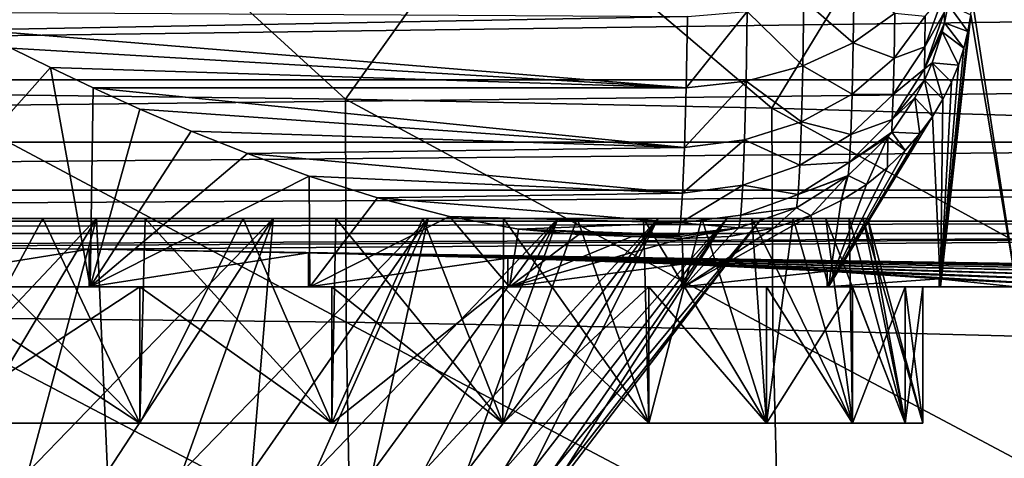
# Model space of a CAD drawing. Header units: metres. Extents: x -109 to 109, y -63 to 140.
# Tile 253 of 480: x 3.89 to 11.1, y 4.74 to 7.96. Entities that reach past the tile are written whole.
import ezdxf

# ---------------------------------------------------------------- set-up
doc = ezdxf.new("R2010")
doc.units = ezdxf.units.M
doc.layers.add('solid_502308_SW0001', color=7, linetype='CONTINUOUS')

msp = doc.modelspace()

# ---------------------------------------------------------------- linework, layer by layer
at = {"layer": 'solid_502308_SW0001'}
for points in [[(10.340969, 28.17944, -17.962326), (10.498093, 29.799944, -18.003954), (24.23427, 5.269184, -17.373793)], [(10.498093, 29.799944, -18.003954), (24.40147, 7.638824, -17.434666), (24.23427, 5.269184, -17.373793)], [(10.498093, 29.799944, -18.003954), (24.612011, 8.81212, -17.464806), (24.40147, 7.638824, -17.434666)], [(9.935133, 26.602522, -17.921816), (10.340969, 28.17944, -17.962326), (24.23427, 5.269184, -17.373793)], [(9.290736, 25.108032, -17.883425), (9.935133, 26.602522, -17.921816), (24.23427, 5.269184, -17.373793)], [(8.423227, 23.731112, -17.848055), (9.290736, 25.108032, -17.883425), (24.23427, 5.269184, -17.373793)], [(7.352897, 22.504335, -17.81654), (8.423227, 23.731112, -17.848055), (24.23427, 5.269184, -17.373793)], [(6.106048, 21.457977, -17.78966), (7.352897, 22.504335, -17.81654), (24.23427, 5.269184, -17.373793)], [(6.106048, 21.457977, -17.78966), (24.23427, 5.269184, -17.373793), (-24.237686, 1.46148, -17.275978)], [(4.71253, 20.616924, -17.768055), (6.106048, 21.457977, -17.78966), (-24.237686, 1.46148, -17.275978)], [(3.205869, 20.001402, -17.752243), (4.71253, 20.616924, -17.768055), (-24.237686, 1.46148, -17.275978)], [(11.185093, 6, 5.372735), (10.861851, 8.112094, 6.477556), (11.155016, 11.675565, 5.495716)], [(3.139, 7.413776, 17.389414), (4.456123, 9.038246, 17.408112), (1.486125, 9.062858, 17.464272)], [(3.139, 7.413776, 17.389414), (6.272091, 7.37478, 17.27071), (4.456123, 9.038246, 17.408112)], [(6.272091, 7.37478, 17.27071), (7.419394, 8.988902, 17.296459), (4.456123, 9.038246, 17.408112)], [(6.272091, 7.37478, 17.27071), (9.393383, 7.309615, 17.074152), (7.419394, 8.988902, 17.296459)], [(9.393383, 7.309615, 17.074152), (10.371454, 8.914701, 17.130014), (7.419394, 8.988902, 17.296459)], [(9.393383, 7.309615, 17.074152), (12.496979, 7.218142, 16.800797), (10.371454, 8.914701, 17.130014)], [(12.496979, 7.218142, 16.800797), (13.307818, 8.815516, 16.909479), (10.371454, 8.914701, 17.130014)], [(9.629606, 8.103271, 13.285345), (9.99687, 8.227951, 13.063058), (9.990696, 7.789278, 12.784955)], [(9.990696, 7.789278, 12.784955), (9.99687, 8.227951, 13.063058), (10.294381, 8.005346, 12.538079)], [(9.214931, 8.019126, 13.42957), (9.629606, 8.103271, 13.285345), (9.621763, 7.620768, 12.972952)], [(9.621763, 7.620768, 12.972952), (9.629606, 8.103271, 13.285345), (9.990696, 7.789278, 12.784955)], [(10.513575, 7.758854, 11.693314), (10.653087, 8.143338, 11.512366), (10.655205, 8.010045, 11.249269)], [(10.513575, 7.758854, 11.693314), (10.51583, 7.982965, 11.996261), (10.653087, 8.143338, 11.512366)], [(11.185093, 6, 5.372735), (10.850293, 7.993346, 6.510655), (10.861851, 8.112094, 6.477556)], [(20.051683, 8.062531, -13.768484), (-20.051683, 8.062531, -13.768484), (-20.037088, 7.517795, -13.422681)], [(20.037088, 7.517795, -13.422681), (20.051683, 8.062531, -13.768484), (-20.037088, 7.517795, -13.422681)], [(3.562673, 7.885201, 13.634229), (3.32216, 8.013949, 13.709689), (8.776311, 7.982039, 13.489606)], [(9.214931, 8.019126, 13.42957), (8.766969, 7.459087, 13.139522), (8.776311, 7.982039, 13.489606)], [(9.206017, 7.508198, 13.092653), (8.766969, 7.459087, 13.139522), (9.214931, 8.019126, 13.42957)], [(9.206017, 7.508198, 13.092653), (9.214931, 8.019126, 13.42957), (9.621763, 7.620768, 12.972952)], [(9.990696, 7.789278, 12.784955), (10.294381, 8.005346, 12.538079), (10.289298, 7.67515, 12.228265)], [(10.289298, 7.67515, 12.228265), (10.294381, 8.005346, 12.538079), (10.51583, 7.982965, 11.996261)], [(10.51104, 7.597684, 11.345357), (10.655205, 8.010045, 11.249269), (10.658168, 7.934942, 10.956783)], [(10.51104, 7.597684, 11.345357), (10.513575, 7.758854, 11.693314), (10.655205, 8.010045, 11.249269)], [(10.655205, 8.010045, 11.249269), (10.684148, 8.068789, 10.954288), (10.658168, 7.934942, 10.956783)], [(10.829959, 7.872191, 6.568067), (10.658168, 7.934942, 10.956783), (10.684148, 8.068789, 10.954288)], [(10.850293, 7.993346, 6.510655), (10.829959, 7.872191, 6.568067), (10.684148, 8.068789, 10.954288)], [(3.562673, 7.885201, 13.634229), (8.776311, 7.982039, 13.489606), (8.766969, 7.459087, 13.139522)], [(10.289298, 7.67515, 12.228265), (10.51583, 7.982965, 11.996261), (10.513575, 7.758854, 11.693314)], [(10.51104, 7.597684, 11.345357), (10.658168, 7.934942, 10.956783), (10.642213, 7.87045, 10.958095)], [(10.628549, 6, 7.091347), (10.829959, 7.872191, 6.568067), (10.850293, 7.993346, 6.510655)], [(10.628549, 6, 7.091347), (10.850293, 7.993346, 6.510655), (11.185093, 6, 5.372735)], [(10.80002, 7.748905, 6.650916), (10.642213, 7.87045, 10.958095), (10.658168, 7.934942, 10.956783)], [(10.829959, 7.872191, 6.568067), (10.80002, 7.748905, 6.650916), (10.658168, 7.934942, 10.956783)], [(3.825354, 7.749891, 13.545122), (3.562673, 7.885201, 13.634229), (8.766969, 7.459087, 13.139522)], [(10.51104, 7.597684, 11.345357), (10.642213, 7.87045, 10.958095), (10.566955, 7.642731, 10.962549)], [(10.759893, 7.624662, 6.758921), (10.566955, 7.642731, 10.962549), (10.642213, 7.87045, 10.958095)], [(10.628549, 6, 7.091347), (10.80002, 7.748905, 6.650916), (10.829959, 7.872191, 6.568067)], [(10.80002, 7.748905, 6.650916), (10.759893, 7.624662, 6.758921), (10.642213, 7.87045, 10.958095)], [(9.621763, 7.620768, 12.972952), (9.990696, 7.789278, 12.784955), (9.982861, 7.4134, 12.421783)], [(9.982861, 7.4134, 12.421783), (9.990696, 7.789278, 12.784955), (10.289298, 7.67515, 12.228265)], [(2.686772, 6, 13.881739), (3.825354, 7.749891, 13.545122), (4.112238, 7.607782, 13.439623)], [(4.112238, 7.607782, 13.439623), (3.825354, 7.749891, 13.545122), (8.766969, 7.459087, 13.139522)], [(10.28324, 7.411082, 11.854235), (10.513575, 7.758854, 11.693314), (10.51104, 7.597684, 11.345357)], [(10.28324, 7.411082, 11.854235), (10.289298, 7.67515, 12.228265), (10.513575, 7.758854, 11.693314)], [(10.628549, 6, 7.091347), (10.759893, 7.624662, 6.758921), (10.80002, 7.748905, 6.650916)], [(9.982861, 7.4134, 12.421783), (10.289298, 7.67515, 12.228265), (10.28324, 7.411082, 11.854235)], [(10.51104, 7.597684, 11.345357), (10.566955, 7.642731, 10.962549), (10.511157, 7.5157, 10.964739)], [(10.645895, 7.374817, 7.049137), (10.511157, 7.5157, 10.964739), (10.566955, 7.642731, 10.962549)], [(10.708819, 7.499854, 6.891819), (10.645895, 7.374817, 7.049137), (10.566955, 7.642731, 10.962549)], [(10.759893, 7.624662, 6.758921), (10.708819, 7.499854, 6.891819), (10.566955, 7.642731, 10.962549)], [(2.686772, 6, 13.881739), (4.112238, 7.607782, 13.439623), (4.404042, 6, 13.323285)], [(4.425728, 7.458829, 13.31428), (4.112238, 7.607782, 13.439623), (8.766969, 7.459087, 13.139522)], [(4.404042, 6, 13.323285), (4.112238, 7.607782, 13.439623), (4.425728, 7.458829, 13.31428)], [(9.206017, 7.508198, 13.092653), (9.621763, 7.620768, 12.972952), (9.61183, 7.210689, 12.567048)], [(9.61183, 7.210689, 12.567048), (9.621763, 7.620768, 12.972952), (9.982861, 7.4134, 12.421783)], [(10.276521, 7.226349, 11.42911), (10.51104, 7.597684, 11.345357), (10.511157, 7.5157, 10.964739)], [(10.276521, 7.226349, 11.42911), (10.28324, 7.411082, 11.854235), (10.51104, 7.597684, 11.345357)], [(10.628549, 6, 7.091347), (10.708819, 7.499854, 6.891819), (10.759893, 7.624662, 6.758921)], [(20.037088, 7.517795, -13.422681), (-20.037088, 7.517795, -13.422681), (-20.026165, 7.060392, -12.969369)], [(20.026165, 7.060392, -12.969369), (20.037088, 7.517795, -13.422681), (-20.026165, 7.060392, -12.969369)], [(9.206017, 7.508198, 13.092653), (8.755196, 7.020513, 12.687822), (8.766969, 7.459087, 13.139522)], [(9.194745, 7.077109, 12.656766), (8.755196, 7.020513, 12.687822), (9.206017, 7.508198, 13.092653)], [(9.194745, 7.077109, 12.656766), (9.206017, 7.508198, 13.092653), (9.61183, 7.210689, 12.567048)], [(10.276521, 7.226349, 11.42911), (10.511157, 7.5157, 10.964739), (10.44213, 7.384879, 10.966662)], [(10.569813, 7.249617, 7.230903), (10.44213, 7.384879, 10.966662), (10.511157, 7.5157, 10.964739)], [(10.645895, 7.374817, 7.049137), (10.569813, 7.249617, 7.230903), (10.511157, 7.5157, 10.964739)], [(10.628549, 6, 7.091347), (10.645895, 7.374817, 7.049137), (10.708819, 7.499854, 6.891819)], [(4.404042, 6, 13.323285), (4.425728, 7.458829, 13.31428), (4.768463, 7.303393, 13.164786)], [(4.425728, 7.458829, 13.31428), (8.766969, 7.459087, 13.139522), (8.755196, 7.020513, 12.687822)], [(4.768463, 7.303393, 13.164786), (4.425728, 7.458829, 13.31428), (8.755196, 7.020513, 12.687822)], [(3.139, 7.413776, 17.389414), (3.142652, 5.7762, 17.338181), (6.278798, 5.742037, 17.192263)], [(3.139, 7.413776, 17.389414), (6.278798, 5.742037, 17.192263), (6.272091, 7.37478, 17.27071)], [(6.272091, 7.37478, 17.27071), (6.278798, 5.742037, 17.192263), (9.401934, 5.684947, 16.950657)], [(6.272091, 7.37478, 17.27071), (9.401934, 5.684947, 16.950657), (9.393383, 7.309615, 17.074152)], [(9.61183, 7.210689, 12.567048), (9.982861, 7.4134, 12.421783), (9.973613, 7.116978, 11.986508)], [(9.973613, 7.116978, 11.986508), (9.982861, 7.4134, 12.421783), (10.28324, 7.411082, 11.854235)], [(9.973613, 7.116978, 11.986508), (10.28324, 7.411082, 11.854235), (10.276521, 7.226349, 11.42911)], [(10.478676, 7.124188, 7.437863), (10.271767, 7.134852, 10.969117), (10.44213, 7.384879, 10.966662)], [(10.276521, 7.226349, 11.42911), (10.44213, 7.384879, 10.966662), (10.271767, 7.134852, 10.969117)], [(10.569813, 7.249617, 7.230903), (10.478676, 7.124188, 7.437863), (10.44213, 7.384879, 10.966662)], [(10.628549, 6, 7.091347), (10.569813, 7.249617, 7.230903), (10.645895, 7.374817, 7.049137)], [(4.404042, 6, 13.323285), (4.768463, 7.303393, 13.164786), (5.143901, 7.142244, 12.98544)], [(5.143901, 7.142244, 12.98544), (4.768463, 7.303393, 13.164786), (8.755196, 7.020513, 12.687822)], [(9.393383, 7.309615, 17.074152), (9.401934, 5.684947, 16.950657), (12.505554, 5.604804, 16.614664)], [(9.393383, 7.309615, 17.074152), (12.505554, 5.604804, 16.614664), (12.496979, 7.218142, 16.800797)], [(9.194745, 7.077109, 12.656766), (9.61183, 7.210689, 12.567048), (9.600165, 6.891148, 12.0834)], [(9.600165, 6.891148, 12.0834), (9.61183, 7.210689, 12.567048), (9.973613, 7.116978, 11.986508)], [(9.809932, 6, 8.701216), (10.478676, 7.124188, 7.437863), (10.569813, 7.249617, 7.230903)], [(9.809932, 6, 8.701216), (10.569813, 7.249617, 7.230903), (10.628549, 6, 7.091347)], [(9.96339, 6.914279, 11.495638), (10.276521, 7.226349, 11.42911), (10.271767, 7.134852, 10.969117)], [(9.96339, 6.914279, 11.495638), (9.973613, 7.116978, 11.986508), (10.276521, 7.226349, 11.42911)], [(4.404042, 6, 13.323285), (5.143901, 7.142244, 12.98544), (5.555014, 6.977457, 12.769351)], [(5.555014, 6.977457, 12.769351), (5.143901, 7.142244, 12.98544), (8.755196, 7.020513, 12.687822)], [(9.194745, 7.077109, 12.656766), (8.741457, 6.685895, 12.154485), (8.755196, 7.020513, 12.687822)], [(9.181559, 6.744842, 12.14002), (8.741457, 6.685895, 12.154485), (9.194745, 7.077109, 12.656766)], [(9.181559, 6.744842, 12.14002), (9.194745, 7.077109, 12.656766), (9.600165, 6.891148, 12.0834)], [(9.600165, 6.891148, 12.0834), (9.973613, 7.116978, 11.986508), (9.96339, 6.914279, 11.495638)], [(9.809932, 6, 8.701216), (10.370005, 6.998765, 7.671213), (10.478676, 7.124188, 7.437863)], [(10.08618, 6.751326, 8.224366), (9.952979, 6.81674, 10.968807), (10.242984, 7.099629, 10.969305)], [(9.96339, 6.914279, 11.495638), (10.242984, 7.099629, 10.969305), (9.952979, 6.81674, 10.968807)], [(9.96339, 6.914279, 11.495638), (10.271767, 7.134852, 10.969117), (10.242984, 7.099629, 10.969305)], [(10.240614, 6.874059, 7.932558), (10.08618, 6.751326, 8.224366), (10.242984, 7.099629, 10.969305)], [(10.370005, 6.998765, 7.671213), (10.240614, 6.874059, 7.932558), (10.242984, 7.099629, 10.969305)], [(10.370005, 6.998765, 7.671213), (10.242984, 7.099629, 10.969305), (10.271767, 7.134852, 10.969117)], [(10.478676, 7.124188, 7.437863), (10.370005, 6.998765, 7.671213), (10.271767, 7.134852, 10.969117)], [(20.026165, 7.060392, -12.969369), (-20.026165, 7.060392, -12.969369), (-20.019054, 6.709784, -12.427914)], [(20.019054, 6.709784, -12.427914), (20.026165, 7.060392, -12.969369), (-20.019054, 6.709784, -12.427914)], [(5.555014, 6.977457, 12.769351), (8.755196, 7.020513, 12.687822), (8.741457, 6.685895, 12.154485)], [(9.809932, 6, 8.701216), (10.240614, 6.874059, 7.932558), (10.370005, 6.998765, 7.671213)], [(4.404042, 6, 13.323285), (5.555014, 6.977457, 12.769351), (6.007757, 6.81199, 12.50596)], [(6.007757, 6.81199, 12.50596), (5.555014, 6.977457, 12.769351), (8.741457, 6.685895, 12.154485)], [(9.181559, 6.744842, 12.14002), (9.600165, 6.891148, 12.0834), (9.587295, 6.676997, 11.541466)], [(9.587295, 6.676997, 11.541466), (9.96339, 6.914279, 11.495638), (9.952979, 6.81674, 10.968807)], [(9.587295, 6.676997, 11.541466), (9.600165, 6.891148, 12.0834), (9.96339, 6.914279, 11.495638)], [(9.809932, 6, 8.701216), (10.08618, 6.751326, 8.224366), (10.240614, 6.874059, 7.932558)], [(4.404042, 6, 13.323285), (6.007757, 6.81199, 12.50596), (6.012833, 6, 12.502851)], [(6.506516, 6.652339, 12.182364), (6.007757, 6.81199, 12.50596), (8.741457, 6.685895, 12.154485)], [(6.012833, 6, 12.502851), (6.007757, 6.81199, 12.50596), (6.506516, 6.652339, 12.182364)], [(9.678778, 6.52382, 8.910443), (9.57378, 6.579184, 10.9637), (9.945753, 6.811022, 10.96875)], [(9.587295, 6.676997, 11.541466), (9.945753, 6.811022, 10.96875), (9.57378, 6.579184, 10.9637)], [(9.587295, 6.676997, 11.541466), (9.952979, 6.81674, 10.968807), (9.945753, 6.811022, 10.96875)], [(9.901258, 6.633109, 8.549305), (9.678778, 6.52382, 8.910443), (9.945753, 6.811022, 10.96875)], [(9.901258, 6.633109, 8.549305), (9.945753, 6.811022, 10.96875), (9.952979, 6.81674, 10.968807)], [(10.08618, 6.751326, 8.224366), (9.901258, 6.633109, 8.549305), (9.952979, 6.81674, 10.968807)], [(20.019054, 6.709784, -12.427914), (-20.019054, 6.709784, -12.427914), (-20.016064, 6.4826, -11.822351)], [(20.016064, 6.4826, -11.822351), (20.019054, 6.709784, -12.427914), (-20.016064, 6.4826, -11.822351)], [(9.181559, 6.744842, 12.14002), (8.726295, 6.46992, 11.563131), (8.741457, 6.685895, 12.154485)], [(9.167027, 6.526334, 11.564242), (8.726295, 6.46992, 11.563131), (9.181559, 6.744842, 12.14002)], [(9.167027, 6.526334, 11.564242), (9.181559, 6.744842, 12.14002), (9.587295, 6.676997, 11.541466)], [(9.809932, 6, 8.701216), (9.901258, 6.633109, 8.549305), (10.08618, 6.751326, 8.224366)], [(6.012833, 6, 12.502851), (6.506516, 6.652339, 12.182364), (7.033261, 6.514935, 11.79853)], [(6.506516, 6.652339, 12.182364), (8.741457, 6.685895, 12.154485), (8.726295, 6.46992, 11.563131)], [(7.033261, 6.514935, 11.79853), (6.506516, 6.652339, 12.182364), (8.726295, 6.46992, 11.563131)], [(9.167027, 6.526334, 11.564242), (9.587295, 6.676997, 11.541466), (9.57378, 6.579184, 10.9637)], [(9.809932, 6, 8.701216), (9.678778, 6.52382, 8.910443), (9.901258, 6.633109, 8.549305)], [(9.406311, 6.430173, 9.315748), (9.15177, 6.431921, 10.954021), (9.57378, 6.579184, 10.9637)], [(9.167027, 6.526334, 11.564242), (9.57378, 6.579184, 10.9637), (9.15177, 6.431921, 10.954021)], [(9.678778, 6.52382, 8.910443), (9.406311, 6.430173, 9.315748), (9.57378, 6.579184, 10.9637)], [(2.701959, 4.644084, 10.123571), (3.035912, 6.5, 11.543394), (4.450069, 6.5, 10.923097)], [(3.338684, 4.644084, 9.859832), (2.701959, 4.644084, 10.123571), (4.450069, 6.5, 10.923097)], [(3.035912, 6.5, -6.143394), (4.450069, 6.5, -5.523097), (3.27883, 6.5, -6.850933)], [(3.035912, 6.5, 11.543394), (3.27883, 6.5, 12.250933), (4.05631, 6.5, 11.947536)], [(4.450069, 6.5, 10.923097), (3.035912, 6.5, 11.543394), (4.05631, 6.5, 11.947536)], [(3.338684, 4.644084, -4.459832), (4.450069, 6.5, -5.523097), (3.035912, 6.5, -6.143394)], [(3.27883, 6.5, 12.250933), (3.244678, 5, 12.686093), (4.7669, 5, 12.055569)], [(4.05631, 6.5, -6.547535), (4.7669, 5, -6.655569), (3.244678, 5, -7.286093)], [(4.05631, 6.5, -6.547535), (3.244678, 5, -7.286093), (3.27883, 6.5, -6.850933)], [(3.27883, 6.5, 12.250933), (4.7669, 5, 12.055569), (4.05631, 6.5, 11.947536)], [(4.450069, 6.5, -5.523097), (4.05631, 6.5, -6.547535), (3.27883, 6.5, -6.850933)], [(3.95, 4.644084, 9.5416), (3.338684, 4.644084, 9.859832), (4.450069, 6.5, 10.923097)], [(3.338684, 4.644084, -4.459832), (3.95, 4.644084, -4.141601), (4.450069, 6.5, -5.523097)], [(3.95, 4.644084, 9.5416), (4.450069, 6.5, 10.923097), (5.742921, 6.5, 10.07844)], [(4.531254, 4.644084, 9.171301), (3.95, 4.644084, 9.5416), (5.742921, 6.5, 10.07844)], [(3.95, 4.644084, -4.141601), (4.531254, 4.644084, -3.771301), (4.450069, 6.5, -5.523097)], [(4.05631, 6.5, 11.947536), (4.7669, 5, 12.055569), (4.806162, 6.5, 11.580982)], [(4.806162, 6.5, -6.180983), (4.7669, 5, -6.655569), (4.05631, 6.5, -6.547535)], [(4.450069, 6.5, -5.523097), (4.806162, 6.5, -6.180983), (4.05631, 6.5, -6.547535)], [(4.450069, 6.5, 10.923097), (4.05631, 6.5, 11.947536), (4.806162, 6.5, 11.580982)], [(4.450069, 6.5, -5.523097), (5.742921, 6.5, -4.67844), (4.806162, 6.5, -6.180983)], [(4.450069, 6.5, 10.923097), (4.806162, 6.5, 11.580982), (5.522937, 6.5, 11.153873)], [(5.742921, 6.5, 10.07844), (4.450069, 6.5, 10.923097), (5.522937, 6.5, 11.153873)], [(4.531254, 4.644084, -3.771301), (5.742921, 6.5, -4.67844), (4.450069, 6.5, -5.523097)], [(5.078022, 4.644084, 8.751751), (4.531254, 4.644084, 9.171301), (5.742921, 6.5, 10.07844)], [(4.531254, 4.644084, -3.771301), (5.078022, 4.644084, -3.351751), (5.742921, 6.5, -4.67844)], [(4.806162, 6.5, 11.580982), (4.7669, 5, 12.055569), (6.171745, 5, 11.194678)], [(5.522937, 6.5, -5.753873), (6.171745, 5, -5.794678), (4.7669, 5, -6.655569)], [(5.522937, 6.5, -5.753873), (4.7669, 5, -6.655569), (4.806162, 6.5, -6.180983)], [(4.806162, 6.5, 11.580982), (6.171745, 5, 11.194678), (5.522937, 6.5, 11.153873)], [(5.742921, 6.5, -4.67844), (5.522937, 6.5, -5.753873), (4.806162, 6.5, -6.180983)], [(5.078022, 4.644084, 8.751751), (5.742921, 6.5, 10.07844), (6.879185, 6.5, 9.032398)], [(5.586143, 4.644084, 8.286143), (5.078022, 4.644084, 8.751751), (6.879185, 6.5, 9.032398)], [(5.078022, 4.644084, -3.351751), (5.586143, 4.644084, -2.886144), (5.742921, 6.5, -4.67844)], [(5.522937, 6.5, 11.153873), (6.171745, 5, 11.194678), (6.202367, 6.5, 10.668797)], [(6.202367, 6.5, -5.268798), (6.171745, 5, -5.794678), (5.522937, 6.5, -5.753873)], [(5.742921, 6.5, -4.67844), (6.202367, 6.5, -5.268798), (5.522937, 6.5, -5.753873)], [(5.742921, 6.5, 10.07844), (5.522937, 6.5, 11.153873), (6.202367, 6.5, 10.668797)], [(6.051751, 4.644084, 7.778022), (5.586143, 4.644084, 8.286143), (6.879185, 6.5, 9.032398)], [(5.586143, 4.644084, -2.886144), (6.879185, 6.5, -3.632398), (5.742921, 6.5, -4.67844)], [(5.586143, 4.644084, -2.886144), (6.051751, 4.644084, -2.378022), (6.879185, 6.5, -3.632398)], [(5.742921, 6.5, -4.67844), (6.879185, 6.5, -3.632398), (6.202367, 6.5, -5.268798)], [(5.742921, 6.5, 10.07844), (6.202367, 6.5, 10.668797), (6.839173, 6.5, 10.129457)], [(6.879185, 6.5, 9.032398), (5.742921, 6.5, 10.07844), (6.839173, 6.5, 10.129457)], [(6.012833, 6, 12.502851), (7.033261, 6.514935, 11.79853), (7.473567, 6, 11.440477)], [(6.051751, 4.644084, 7.778022), (6.879185, 6.5, 9.032398), (7.827623, 6.5, 7.813753)], [(6.471301, 4.644084, 7.231254), (6.051751, 4.644084, 7.778022), (7.827623, 6.5, 7.813753)], [(6.051751, 4.644084, -2.378022), (6.471301, 4.644084, -1.831254), (6.879185, 6.5, -3.632398)], [(6.202367, 6.5, 10.668797), (6.171745, 5, 11.194678), (7.424621, 5, 10.124621)], [(6.839173, 6.5, -4.729457), (7.424621, 5, -4.724621), (6.171745, 5, -5.794678)], [(6.839173, 6.5, -4.729457), (6.171745, 5, -5.794678), (6.202367, 6.5, -5.268798)], [(6.202367, 6.5, 10.668797), (7.424621, 5, 10.124621), (6.839173, 6.5, 10.129457)], [(6.879185, 6.5, -3.632398), (6.839173, 6.5, -4.729457), (6.202367, 6.5, -5.268798)], [(6.841601, 4.644084, 6.65), (6.471301, 4.644084, 7.231254), (7.827623, 6.5, 7.813753)], [(6.471301, 4.644084, -1.831254), (7.827623, 6.5, -2.413753), (6.879185, 6.5, -3.632398)], [(6.471301, 4.644084, -1.831254), (6.841601, 4.644084, -1.25), (7.827623, 6.5, -2.413753)], [(6.839173, 6.5, 10.129457), (7.424621, 5, 10.124621), (7.429399, 6.5, 9.539237)], [(7.429399, 6.5, -4.139236), (7.424621, 5, -4.724621), (6.839173, 6.5, -4.729457)], [(6.879185, 6.5, -3.632398), (7.429399, 6.5, -4.139236), (6.839173, 6.5, -4.729457)], [(6.879185, 6.5, 9.032398), (6.839173, 6.5, 10.129457), (7.429399, 6.5, 9.539237)], [(6.841601, 4.644084, 6.65), (7.827623, 6.5, 7.813753), (8.562471, 6.5, 6.455809)], [(7.159832, 4.644084, 6.038684), (6.841601, 4.644084, 6.65), (8.562471, 6.5, 6.455809)], [(6.841601, 4.644084, -1.25), (7.159832, 4.644084, -0.638684), (7.827623, 6.5, -2.413753)], [(6.879185, 6.5, -3.632398), (7.827623, 6.5, -2.413753), (7.429399, 6.5, -4.139236)], [(7.827623, 6.5, 7.813753), (6.879185, 6.5, 9.032398), (7.429399, 6.5, 9.539237)], [(7.54006, 6.422037, 11.383173), (7.033261, 6.514935, 11.79853), (8.726295, 6.46992, 11.563131)], [(7.473567, 6, 11.440477), (7.033261, 6.514935, 11.79853), (7.54006, 6.422037, 11.383173)], [(7.423572, 4.644084, 5.401959), (7.159832, 4.644084, 6.038684), (8.562471, 6.5, 6.455809)], [(7.159832, 4.644084, -0.638684), (8.562471, 6.5, -1.055809), (7.827623, 6.5, -2.413753)], [(7.159832, 4.644084, -0.638684), (7.423572, 4.644084, -0.001959), (8.562471, 6.5, -1.055809)], [(7.423572, 4.644084, 5.401959), (8.562471, 6.5, 6.455809), (9.063839, 6.5, 4.995429)], [(7.630814, 4.644084, 4.74467), (7.423572, 4.644084, 5.401959), (9.063839, 6.5, 4.995429)], [(7.423572, 4.644084, -0.001959), (7.630814, 4.644084, 0.65533), (8.562471, 6.5, -1.055809)], [(7.429399, 6.5, 9.539237), (7.424621, 5, 10.124621), (8.494678, 5, 8.871745)], [(7.968919, 6.5, -3.502203), (8.494678, 5, -3.471745), (7.424621, 5, -4.724621)], [(7.968919, 6.5, -3.502203), (7.424621, 5, -4.724621), (7.429399, 6.5, -4.139236)], [(7.429399, 6.5, 9.539237), (8.494678, 5, 8.871745), (7.968919, 6.5, 8.902204)], [(7.827623, 6.5, -2.413753), (7.968919, 6.5, -3.502203), (7.429399, 6.5, -4.139236)], [(7.827623, 6.5, 7.813753), (7.429399, 6.5, 9.539237), (7.968919, 6.5, 8.902204)], [(7.779981, 4.644084, 4.071821), (7.630814, 4.644084, 4.74467), (9.063839, 6.5, 4.995429)], [(7.630814, 4.644084, 0.65533), (9.063839, 6.5, 0.404571), (8.562471, 6.5, -1.055809)], [(7.630814, 4.644084, 0.65533), (7.779981, 4.644084, 1.328179), (9.063839, 6.5, 0.404571)], [(7.779981, 4.644084, 4.071821), (9.063839, 6.5, 4.995429), (9.318051, 6.5, 3.472242)], [(7.869938, 4.644084, 3.38853), (7.779981, 4.644084, 4.071821), (9.318051, 6.5, 3.472242)], [(7.779981, 4.644084, 1.328179), (7.869938, 4.644084, 2.01147), (9.063839, 6.5, 0.404571)], [(7.827623, 6.5, -2.413753), (8.562471, 6.5, -1.055809), (7.968919, 6.5, -3.502203)], [(7.827623, 6.5, 7.813753), (7.968919, 6.5, 8.902204), (8.453761, 6.5, 8.223132)], [(8.562471, 6.5, 6.455809), (7.827623, 6.5, 7.813753), (8.453761, 6.5, 8.223132)], [(7.9, 4.644084, 2.7), (7.869938, 4.644084, 3.38853), (9.318051, 6.5, 3.472242)], [(7.869938, 4.644084, 2.01147), (9.318051, 6.5, 1.927758), (9.063839, 6.5, 0.404571)], [(7.869938, 4.644084, 2.01147), (7.9, 4.644084, 2.7), (9.318051, 6.5, 1.927758)], [(7.9, 4.644084, 2.7), (9.318051, 6.5, 3.472242), (9.318051, 6.5, 1.927758)], [(7.968919, 6.5, 8.902204), (8.494678, 5, 8.871745), (8.453761, 6.5, 8.223132)], [(8.453761, 6.5, -2.823133), (8.494678, 5, -3.471745), (7.968919, 6.5, -3.502203)], [(8.562471, 6.5, -1.055809), (8.453761, 6.5, -2.823133), (7.968919, 6.5, -3.502203)], [(8.453761, 6.5, 8.223132), (8.494678, 5, 8.871745), (9.355569, 5, 7.4669)], [(8.453761, 6.5, 8.223132), (9.355569, 5, 7.4669), (8.881041, 6.5, 7.506012)], [(8.881041, 6.5, -2.106013), (8.494678, 5, -3.471745), (8.453761, 6.5, -2.823133)], [(8.562471, 6.5, -1.055809), (8.881041, 6.5, -2.106013), (8.453761, 6.5, -2.823133)], [(8.562471, 6.5, 6.455809), (8.453761, 6.5, 8.223132), (8.881041, 6.5, 7.506012)], [(8.881041, 6.5, -2.106013), (9.355569, 5, -2.0669), (8.494678, 5, -3.471745)], [(8.562471, 6.5, -1.055809), (9.063839, 6.5, 0.404571), (8.881041, 6.5, -2.106013)], [(9.063839, 6.5, 4.995429), (8.562471, 6.5, 6.455809), (8.881041, 6.5, 7.506012)], [(9.167027, 6.526334, 11.564242), (9.15177, 6.431921, 10.954021), (8.726295, 6.46992, 11.563131)], [(8.749808, 6, 10.162602), (9.406311, 6.430173, 9.315748), (9.678778, 6.52382, 8.910443)], [(8.749808, 6, 10.162602), (9.678778, 6.52382, 8.910443), (9.809932, 6, 8.701216)], [(8.881041, 6.5, 7.506012), (9.355569, 5, 7.4669), (9.247542, 6.5, 6.756351)], [(9.247542, 6.5, -1.356352), (9.355569, 5, -2.0669), (8.881041, 6.5, -2.106013)], [(9.063839, 6.5, 0.404571), (9.247542, 6.5, -1.356352), (8.881041, 6.5, -2.106013)], [(9.063839, 6.5, 4.995429), (8.881041, 6.5, 7.506012), (9.247542, 6.5, 6.756351)], [(9.063839, 6.5, 0.404571), (9.318051, 6.5, 1.927758), (9.247542, 6.5, -1.356352)], [(9.318051, 6.5, 3.472242), (9.063839, 6.5, 4.995429), (9.247542, 6.5, 6.756351)], [(9.247542, 6.5, 6.756351), (9.355569, 5, 7.4669), (9.986094, 5, 5.944678)], [(9.247542, 6.5, 6.756351), (9.986094, 5, 5.944678), (9.550879, 6.5, 5.978919)], [(9.550879, 6.5, -0.578919), (9.355569, 5, -2.0669), (9.247542, 6.5, -1.356352)], [(9.550879, 6.5, 5.978919), (9.550879, 6.5, -0.578919), (9.247542, 6.5, -1.356352)], [(9.318051, 6.5, 1.927758), (9.550879, 6.5, 5.978919), (9.247542, 6.5, -1.356352)], [(9.318051, 6.5, 3.472242), (9.247542, 6.5, 6.756351), (9.550879, 6.5, 5.978919)], [(9.318051, 6.5, 1.927758), (9.318051, 6.5, 3.472242), (9.550879, 6.5, 5.978919)], [(9.550879, 6.5, -0.578919), (9.986094, 5, -0.544678), (9.355569, 5, -2.0669)], [(9.550879, 6.5, 5.978919), (9.986094, 5, 5.944678), (9.789077, 6.5, 5.178916)], [(9.789077, 6.5, 0.221084), (9.986094, 5, -0.544678), (9.550879, 6.5, -0.578919)], [(9.789077, 6.5, 5.178916), (9.789077, 6.5, 0.221084), (9.550879, 6.5, -0.578919)], [(9.550879, 6.5, 5.978919), (9.789077, 6.5, 5.178916), (9.550879, 6.5, -0.578919)], [(9.789077, 6.5, 5.178916), (9.986094, 5, 5.944678), (10.370728, 5, 4.342562)], [(9.789077, 6.5, 5.178916), (10.370728, 5, 4.342562), (9.960304, 6.5, 4.362302)], [(9.960304, 6.5, 1.037698), (9.986094, 5, -0.544678), (9.789077, 6.5, 0.221084)], [(9.960304, 6.5, 4.362302), (9.960304, 6.5, 1.037698), (9.789077, 6.5, 0.221084)], [(9.789077, 6.5, 5.178916), (9.960304, 6.5, 4.362302), (9.789077, 6.5, 0.221084)], [(9.960304, 6.5, 4.362302), (10.370728, 5, 4.342562), (10.063584, 6.5, 3.533896)], [(9.960304, 6.5, 1.037698), (10.370728, 5, 1.057438), (9.986094, 5, -0.544678)], [(10.063584, 6.5, 1.866104), (10.370728, 5, 1.057438), (9.960304, 6.5, 1.037698)], [(10.063584, 6.5, 3.533896), (10.063584, 6.5, 1.866104), (9.960304, 6.5, 1.037698)], [(9.960304, 6.5, 4.362302), (10.063584, 6.5, 3.533896), (9.960304, 6.5, 1.037698)], [(10.063584, 6.5, 3.533896), (10.370728, 5, 4.342562), (10.5, 5, 2.7)], [(10.063584, 6.5, 3.533896), (10.5, 5, 2.7), (10.098076, 6.5, 2.7)], [(10.098076, 6.5, 2.7), (10.370728, 5, 1.057438), (10.063584, 6.5, 1.866104)], [(10.063584, 6.5, 3.533896), (10.098076, 6.5, 2.7), (10.063584, 6.5, 1.866104)], [(10.098076, 6.5, 2.7), (10.5, 5, 2.7), (10.370728, 5, 1.057438)], [(20.016064, 6.4826, -11.822351), (-20.017191, 6.390491, -11.182203), (20.017191, 6.390491, -11.182203)], [(20.016064, 6.4826, -11.822351), (-20.016064, 6.4826, -11.822351), (-20.017191, 6.390491, -11.182203)], [(7.473567, 6, 11.440477), (7.54006, 6.422037, 11.383173), (7.982183, 6.38338, 10.978573)], [(7.54006, 6.422037, 11.383173), (8.726295, 6.46992, 11.563131), (8.710432, 6.382025, 10.939758)], [(7.54006, 6.422037, 11.383173), (8.346501, 6.382717, 10.959585), (7.982183, 6.38338, 10.978573)], [(7.54006, 6.422037, 11.383173), (8.710432, 6.382025, 10.939758), (8.346501, 6.382717, 10.959585)], [(8.726295, 6.46992, 11.563131), (9.15177, 6.431921, 10.954021), (8.710432, 6.382025, 10.939758)], [(9.15177, 6.431921, 10.954021), (8.72374, 6.368717, 10.55868), (8.710432, 6.382025, 10.939758)], [(9.15177, 6.431921, 10.954021), (8.737048, 6.355408, 10.177566), (8.72374, 6.368717, 10.55868)], [(9.081477, 6.368005, 9.755152), (8.737048, 6.355408, 10.177566), (9.15177, 6.431921, 10.954021)], [(8.749808, 6, 10.162602), (9.081477, 6.368005, 9.755152), (9.406311, 6.430173, 9.315748)], [(9.406311, 6.430173, 9.315748), (9.081477, 6.368005, 9.755152), (9.15177, 6.431921, 10.954021)], [(0.900671, 6.306068, -8.764635), (20.017191, 6.390491, -11.182203), (-20.017191, 6.390491, -11.182203)], [(0.900671, 6.306068, -8.764635), (2.680897, 6.296238, -8.483146), (20.017191, 6.390491, -11.182203)], [(2.680897, 6.296238, -8.483146), (4.395939, 6.276804, -7.926626), (20.017191, 6.390491, -11.182203)], [(4.395939, 6.276804, -7.926626), (18.195894, 6.062578, -1.792003), (20.017191, 6.390491, -11.182203)], [(7.473567, 6, 11.440477), (7.982183, 6.38338, 10.978573), (8.369197, 6.36971, 10.587112)], [(7.473567, 6, 11.440477), (8.369197, 6.36971, 10.587112), (8.737048, 6.355408, 10.177566)], [(7.473567, 6, 11.440477), (8.737048, 6.355408, 10.177566), (8.749808, 6, 10.162602)], [(8.710432, 6.382025, 10.939758), (8.369197, 6.36971, 10.587112), (7.982183, 6.38338, 10.978573)], [(8.346501, 6.382717, 10.959585), (8.710432, 6.382025, 10.939758), (7.982183, 6.38338, 10.978573)], [(8.710432, 6.382025, 10.939758), (8.72374, 6.368717, 10.55868), (8.369197, 6.36971, 10.587112)], [(8.72374, 6.368717, 10.55868), (8.737048, 6.355408, 10.177566), (8.369197, 6.36971, 10.587112)], [(8.749808, 6, 10.162602), (8.737048, 6.355408, 10.177566), (9.081477, 6.368005, 9.755152)], [(2.681666, 6, -8.482962), (4.395939, 6.276804, -7.926626), (2.680897, 6.296238, -8.483146)], [(2.681666, 6, -8.482962), (4.39706, 6, -7.926162), (4.395939, 6.276804, -7.926626)], [(4.395939, 6.276804, -7.926626), (15.545999, 6.079597, -2.279343), (16.454, 6.079597, -2.279343)], [(4.395939, 6.276804, -7.926626), (6.001806, 6.248271, -7.109545), (15.545999, 6.079597, -2.279343)], [(4.395939, 6.276804, -7.926626), (16.454, 6.079597, -2.279343), (17.347027, 6.073862, -2.115136)], [(4.395939, 6.276804, -7.926626), (17.347027, 6.073862, -2.115136), (18.195894, 6.062578, -1.792003)], [(4.39706, 6, -7.926162), (6.001806, 6.248271, -7.109545), (4.395939, 6.276804, -7.926626)], [(4.39706, 6, -7.926162), (6.003076, 6, -7.108768), (6.001806, 6.248271, -7.109545)], [(6.001806, 6.248271, -7.109545), (13.804106, 6.062578, -1.792003), (14.652973, 6.073862, -2.115136)], [(6.001806, 6.248271, -7.109545), (7.460671, 6.211321, -6.051458), (13.804106, 6.062578, -1.792003)], [(6.001806, 6.248271, -7.109545), (14.652973, 6.073862, -2.115136), (15.545999, 6.079597, -2.279343)], [(6.003076, 6, -7.108768), (7.460671, 6.211321, -6.051458), (6.001806, 6.248271, -7.109545)], [(6.003076, 6, -7.108768), (7.461874, 6, -6.050433), (7.460671, 6.211321, -6.051458)], [(7.460671, 6.211321, -6.051458), (13.027808, 6.046119, -1.320671), (13.804106, 6.062578, -1.792003)], [(7.460671, 6.211321, -6.051458), (8.737333, 6.166824, -4.777221), (13.027808, 6.046119, -1.320671)], [(7.461874, 6, -6.050433), (8.737333, 6.166824, -4.777221), (7.460671, 6.211321, -6.051458)], [(7.461874, 6, -6.050433), (8.738288, 6, -4.776106), (8.737333, 6.166824, -4.777221)], [(8.737333, 6.166824, -4.777221), (12.34982, 6.025038, -0.717003), (13.027808, 6.046119, -1.320671)], [(8.737333, 6.166824, -4.777221), (9.798532, 6.115929, -3.319776), (12.34982, 6.025038, -0.717003)], [(8.738288, 6, -4.776106), (9.798532, 6.115929, -3.319776), (8.737333, 6.166824, -4.777221)], [(8.738288, 6, -4.776106), (9.799133, 6, -3.318796), (9.798532, 6.115929, -3.319776)], [(9.798532, 6.115929, -3.319776), (11.791675, 6), (12.34982, 6.025038, -0.717003)], [(9.798532, 6.115929, -3.319776), (10.618791, 6.059882, -1.714808), (11.791675, 6)], [(9.799133, 6, -3.318796), (10.618791, 6.059882, -1.714808), (9.798532, 6.115929, -3.319776)], [(9.799133, 6, -3.318796), (10.61904, 6, -1.714207), (10.618791, 6.059882, -1.714808)], [(10.618791, 6.059882, -1.714808), (11.178551, 6), (11.791675, 6)], [(10.61904, 6, -1.714207), (11.178551, 6), (10.618791, 6.059882, -1.714808)], [(-4.404042, 6, 13.323285), (-2.686772, 6, 13.881739), (4.404042, 6, 13.323285)], [(0, 6, 13.2), (-4.404042, 6, 13.323285), (4.404042, 6, 13.323285)], [(-4.39706, 6, -7.926162), (4.39706, 6, -7.926162), (2.681666, 6, -8.482962)], [(0, 6, -7.8), (4.39706, 6, -7.926162), (-4.39706, 6, -7.926162)], [(-2.686772, 6, 13.881739), (2.686772, 6, 13.881739), (4.404042, 6, 13.323285)], [(0, 6, -7.8), (1.643087, 6, -7.670607), (4.39706, 6, -7.926162)], [(1.643087, 6, 13.070606), (0, 6, 13.2), (4.404042, 6, 13.323285)], [(1.643087, 6, -7.670607), (3.24422, 6, -7.286205), (4.39706, 6, -7.926162)], [(1.643087, 6, 13.070606), (4.404042, 6, 13.323285), (6.012833, 6, 12.502851)], [(3.24422, 6, 12.686205), (1.643087, 6, 13.070606), (6.012833, 6, 12.502851)], [(3.24422, 6, -7.286205), (6.003076, 6, -7.108768), (4.39706, 6, -7.926162)], [(3.24422, 6, -7.286205), (4.767133, 6, -6.655455), (6.003076, 6, -7.108768)], [(4.767133, 6, 12.055455), (3.24422, 6, 12.686205), (6.012833, 6, 12.502851)], [(3.244678, 5, 12.686093), (3.24422, 6, 12.686205), (4.767133, 6, 12.055455)], [(4.7669, 5, -6.655569), (4.767133, 6, -6.655455), (3.24422, 6, -7.286205)], [(3.244678, 5, -7.286093), (4.7669, 5, -6.655569), (3.24422, 6, -7.286205)], [(4.7669, 5, 12.055569), (3.244678, 5, 12.686093), (4.767133, 6, 12.055455)], [(6.171745, 5, 11.194678), (4.7669, 5, 12.055569), (4.767133, 6, 12.055455)], [(4.7669, 5, -6.655569), (6.171745, 5, -5.794678), (4.767133, 6, -6.655455)], [(4.767133, 6, -6.655455), (7.461874, 6, -6.050433), (6.003076, 6, -7.108768)], [(4.767133, 6, -6.655455), (6.17213, 6, -5.794368), (7.461874, 6, -6.050433)], [(4.767133, 6, 12.055455), (6.012833, 6, 12.502851), (7.473567, 6, 11.440477)], [(6.17213, 6, 11.194368), (4.767133, 6, 12.055455), (7.473567, 6, 11.440477)], [(6.171745, 5, 11.194678), (4.767133, 6, 12.055455), (6.17213, 6, 11.194368)], [(6.171745, 5, -5.794678), (6.17213, 6, -5.794368), (4.767133, 6, -6.655455)], [(6.171745, 5, 11.194678), (6.17213, 6, 11.194368), (7.424369, 6, 10.124845)], [(7.424621, 5, 10.124621), (6.171745, 5, 11.194678), (7.424369, 6, 10.124845)], [(6.171745, 5, -5.794678), (7.424621, 5, -4.724621), (6.17213, 6, -5.794368)], [(6.17213, 6, -5.794368), (8.738288, 6, -4.776106), (7.461874, 6, -6.050433)], [(6.17213, 6, -5.794368), (7.424369, 6, -4.724845), (8.738288, 6, -4.776106)], [(6.17213, 6, 11.194368), (7.473567, 6, 11.440477), (8.749808, 6, 10.162602)], [(7.424369, 6, 10.124845), (6.17213, 6, 11.194368), (8.749808, 6, 10.162602)], [(7.424621, 5, -4.724621), (7.424369, 6, -4.724845), (6.17213, 6, -5.794368)], [(7.424369, 6, -4.724845), (8.494868, 6, -3.471505), (8.738288, 6, -4.776106)], [(7.424369, 6, 10.124845), (8.749808, 6, 10.162602), (9.809932, 6, 8.701216)], [(8.494868, 6, 8.871505), (7.424369, 6, 10.124845), (9.809932, 6, 8.701216)], [(7.424621, 5, 10.124621), (7.424369, 6, 10.124845), (8.494868, 6, 8.871505)], [(8.494678, 5, -3.471745), (8.494868, 6, -3.471505), (7.424369, 6, -4.724845)], [(7.424621, 5, -4.724621), (8.494678, 5, -3.471745), (7.424369, 6, -4.724845)], [(8.494678, 5, 8.871745), (7.424621, 5, 10.124621), (8.494868, 6, 8.871505)], [(9.355569, 5, 7.4669), (8.494678, 5, 8.871745), (8.494868, 6, 8.871505)], [(8.494678, 5, -3.471745), (9.355569, 5, -2.0669), (8.494868, 6, -3.471505)], [(8.494868, 6, -3.471505), (9.799133, 6, -3.318796), (8.738288, 6, -4.776106)], [(8.494868, 6, -3.471505), (9.355701, 6, -2.066622), (9.799133, 6, -3.318796)], [(9.355701, 6, 7.466622), (8.494868, 6, 8.871505), (9.809932, 6, 8.701216)], [(9.355569, 5, 7.4669), (8.494868, 6, 8.871505), (9.355701, 6, 7.466622)], [(9.355569, 5, -2.0669), (9.355701, 6, -2.066622), (8.494868, 6, -3.471505)], [(9.355569, 5, 7.4669), (9.355701, 6, 7.466622), (9.986031, 6, 5.944875)], [(9.986094, 5, 5.944678), (9.355569, 5, 7.4669), (9.986031, 6, 5.944875)], [(9.355569, 5, -2.0669), (9.986094, 5, -0.544678), (9.355701, 6, -2.066622)], [(9.355701, 6, -2.066622), (10.61904, 6, -1.714207), (9.799133, 6, -3.318796)], [(9.355701, 6, -2.066622), (9.986031, 6, -0.544875), (10.61904, 6, -1.714207)], [(9.355701, 6, 7.466622), (9.809932, 6, 8.701216), (10.628549, 6, 7.091347)], [(9.986031, 6, 5.944875), (9.355701, 6, 7.466622), (10.628549, 6, 7.091347)], [(9.986094, 5, -0.544678), (9.986031, 6, -0.544875), (9.355701, 6, -2.066622)], [(9.986031, 6, -0.544875), (11.178551, 6), (10.61904, 6, -1.714207)], [(9.986031, 6, -0.544875), (10.370777, 6, 1.057669), (11.178551, 6)], [(9.986031, 6, 5.944875), (10.628549, 6, 7.091347), (11.185093, 6, 5.372735)], [(10.370777, 6, 4.342331), (9.986031, 6, 5.944875), (11.185093, 6, 5.372735)], [(9.986094, 5, 5.944678), (9.986031, 6, 5.944875), (10.370777, 6, 4.342331)], [(10.370728, 5, 1.057438), (10.370777, 6, 1.057669), (9.986031, 6, -0.544875)], [(9.986094, 5, -0.544678), (10.370728, 5, 1.057438), (9.986031, 6, -0.544875)], [(10.370728, 5, 4.342562), (9.986094, 5, 5.944678), (10.370777, 6, 4.342331)], [(10.370728, 5, 4.342562), (10.370777, 6, 4.342331), (10.5, 6, 2.7)], [(10.5, 5, 2.7), (10.370728, 5, 4.342562), (10.5, 6, 2.7)], [(10.370728, 5, 1.057438), (10.5, 5, 2.7), (10.370777, 6, 1.057669)], [(10.370777, 6, 1.057669), (11.463411, 6, 1.783746), (11.178551, 6)], [(10.370777, 6, 1.057669), (10.5, 6, 2.7), (11.463411, 6, 1.783746)], [(10.370777, 6, 4.342331), (11.185093, 6, 5.372735), (11.465537, 6, 3.589071)], [(10.5, 6, 2.7), (10.370777, 6, 4.342331), (11.465537, 6, 3.589071)], [(10.5, 5, 2.7), (10.5, 6, 2.7), (10.370777, 6, 1.057669)], [(10.5, 6, 2.7), (11.465537, 6, 3.589071), (11.463411, 6, 1.783746)], [(6.307714, 4.112812, 17.11002), (6.278798, 5.742037, 17.192263), (3.142652, 5.7762, 17.338181)], [(3.157434, 4.139502, 17.285992), (6.307714, 4.112812, 17.11002), (3.142652, 5.7762, 17.338181)], [(9.443669, 4.068202, 16.818674), (9.401934, 5.684947, 16.950657), (6.278798, 5.742037, 17.192263)], [(6.307714, 4.112812, 17.11002), (9.443669, 4.068202, 16.818674), (6.278798, 5.742037, 17.192263)], [(12.558137, 4.005568, 16.41354), (12.505554, 5.604804, 16.614664), (9.401934, 5.684947, 16.950657)], [(9.443669, 4.068202, 16.818674), (12.558137, 4.005568, 16.41354), (9.401934, 5.684947, 16.950657)], [(24.23427, 5.269184, -17.373793), (24.235979, 3.365574, -17.32489), (-24.237686, 1.46148, -17.275978)]]:
    msp.add_3dface(points, dxfattribs=at)

doc.saveas('drawing.dxf')
